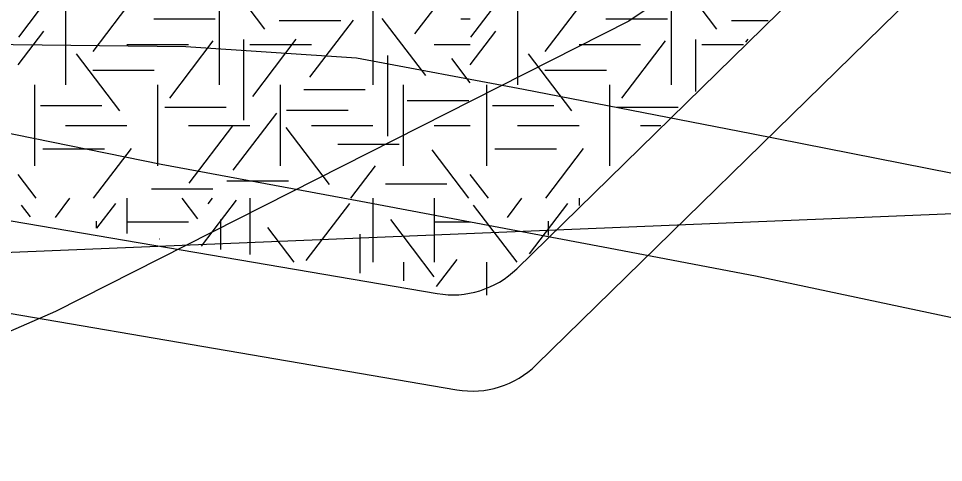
# Model space of a CAD drawing. Extents: x 419101 to 420177, y 4451541 to 4452254.
# Drawn here: x 420067.43 to 420087.64, y 4451864.05 to 4451873.75 of the extents above; entities that cross this region are included whole.
import ezdxf

# ---------------------------------------------------------------- set-up
doc = ezdxf.new("R2010")
doc.units = 0
for name, color, linetype in [('3_HALİHAZIR', 7, 'Continuous'), ('Level 41', 7, 'Continuous'), ('Level 60', 7, 'Continuous'), ('Level 62', 7, 'Continuous'), ('TRAMVAY_HATTI', 7, 'Continuous')]:
    doc.layers.add(name, color=color, linetype=linetype)

msp = doc.modelspace()

# ---------------------------------------------------------------- linework, layer by layer
at = {"layer": '3_HALİHAZIR'}
msp.add_lwpolyline([(420088.891, 4451866.987), (420083.532, 4451868.123), (420080.201, 4451868.755), (420074.906, 4451869.752), (420070.544, 4451870.561), (420065.742, 4451871.536), (420065.075, 4451871.665), (420064.889, 4451871.72), (420064.607, 4451871.841), (420064.494, 4451871.945), (420064.335, 4451872.168), (420064.321, 4451872.395), (420064.323, 4451872.456), (420064.351, 4451872.554), (420064.433, 4451872.71), (420064.574, 4451872.822), (420064.858, 4451872.979), (420066.673, 4451873.19), (420071.082, 4451873.141), (420074.815, 4451872.897), (420078.463, 4451872.213), (420083.448, 4451871.244), (420090.569, 4451869.832)], dxfattribs=at)
at = {"layer": 'Level 41'}
for p, q in [((420072.811, 4451873.523), (420071.861, 4451874.772)), ((420082.69, 4451873.523), (420081.74, 4451874.772)), ((420067.431, 4451873.348), (420068.38, 4451874.597)), ((420076.087, 4451873.417), (420077.037, 4451874.666)), ((420077.31, 4451873.348), (420078.259, 4451874.597)), ((420069.056, 4451873.031), (420070.005, 4451874.281)), ((420078.935, 4451873.031), (420079.884, 4451874.281)), ((420068.454, 4451874.069), (420068.454, 4451872.302)), ((420071.812, 4451874.069), (420071.812, 4451872.302)), ((420075.169, 4451874.069), (420075.169, 4451872.302)), ((420078.333, 4451874.069), (420078.333, 4451872.302)), ((420081.691, 4451874.069), (420081.691, 4451872.302)), ((420070.384, 4451873.745), (420071.727, 4451873.745)), ((420073.126, 4451873.712), (420074.469, 4451873.712)), ((420073.796, 4451872.471), (420074.746, 4451873.721)), ((420076.326, 4451872.505), (420075.377, 4451873.754)), ((420077.096, 4451873.745), (420077.3, 4451873.745)), ((420080.263, 4451873.745), (420081.606, 4451873.745)), ((420083.005, 4451873.712), (420083.81, 4451873.712)), ((420067.421, 4451872.739), (420067.98, 4451873.475)), ((420072.344, 4451873.297), (420072.344, 4451871.529)), ((420072.544, 4451872.051), (420073.493, 4451873.3)), ((420077.3, 4451872.739), (420077.859, 4451873.475)), ((420082.223, 4451873.297), (420082.223, 4451872.16)), ((420083.323, 4451873.236), (420083.372, 4451873.3)), ((420069.797, 4451873.185), (420071.14, 4451873.185)), ((420070.733, 4451872.015), (420071.683, 4451873.265)), ((420072.483, 4451873.185), (420073.826, 4451873.185)), ((420076.512, 4451873.185), (420077.3, 4451873.185)), ((420079.676, 4451873.185), (420081.019, 4451873.185)), ((420080.612, 4451872.015), (420081.562, 4451873.265)), ((420082.362, 4451873.185), (420083.271, 4451873.185)), ((420069.641, 4451871.734), (420068.692, 4451872.984)), ((420075.487, 4451872.947), (420075.487, 4451871.179)), ((420079.52, 4451871.734), (420078.571, 4451872.984)), ((420077.3, 4451872.345), (420076.894, 4451872.879)), ((420069.051, 4451872.625), (420070.394, 4451872.625)), ((420078.93, 4451872.625), (420080.273, 4451872.625)), ((420067.783, 4451870.534), (420067.783, 4451872.302)), ((420070.469, 4451870.534), (420070.469, 4451872.302)), ((420073.155, 4451870.534), (420073.155, 4451872.302)), ((420075.841, 4451870.534), (420075.841, 4451872.302)), ((420077.662, 4451870.534), (420077.662, 4451872.302)), ((420080.348, 4451870.534), (420080.348, 4451872.302)), ((420073.66, 4451872.204), (420075.003, 4451872.204)), ((420075.923, 4451871.959), (420077.266, 4451871.959)), ((420067.906, 4451871.853), (420069.249, 4451871.853)), ((420070.623, 4451871.819), (420071.966, 4451871.819)), ((420072.119, 4451870.437), (420073.068, 4451871.687)), ((420073.286, 4451871.748), (420074.629, 4451871.748)), ((420077.785, 4451871.853), (420079.128, 4451871.853)), ((420080.502, 4451871.819), (420081.845, 4451871.819)), ((420068.454, 4451871.418), (420069.797, 4451871.418)), ((420071.14, 4451871.418), (420072.483, 4451871.418)), ((420071.159, 4451870.158), (420072.108, 4451871.407)), ((420074.222, 4451870.123), (420073.272, 4451871.372)), ((420073.826, 4451871.418), (420075.169, 4451871.418)), ((420076.512, 4451871.418), (420077.3, 4451871.418)), ((420078.333, 4451871.418), (420079.676, 4451871.418)), ((420081.019, 4451871.418), (420081.464, 4451871.418)), ((420067.96, 4451870.907), (420069.302, 4451870.907)), ((420069.068, 4451869.825), (420069.897, 4451870.916)), ((420074.405, 4451871.011), (420075.748, 4451871.011)), ((420077.271, 4451869.825), (420076.469, 4451870.881)), ((420077.839, 4451870.907), (420079.181, 4451870.907)), ((420078.947, 4451869.825), (420079.776, 4451870.916)), ((420074.688, 4451869.825), (420075.225, 4451870.531)), ((420067.815, 4451869.825), (420067.421, 4451870.343)), ((420077.694, 4451869.825), (420077.3, 4451870.343)), ((420071.982, 4451870.206), (420073.325, 4451870.206)), ((420075.444, 4451870.137), (420076.787, 4451870.137)), ((420070.33, 4451870.031), (420071.673, 4451870.031)), ((420067.689, 4451869.419), (420067.493, 4451869.677)), ((420068.231, 4451869.408), (420068.548, 4451869.825)), ((420069.139, 4451869.17), (420069.551, 4451869.712)), ((420069.797, 4451869.825), (420069.797, 4451869.057)), ((420071.346, 4451869.373), (420071.002, 4451869.825)), ((420071.426, 4451868.777), (420072.189, 4451869.781)), ((420071.572, 4451869.705), (420071.663, 4451869.825)), ((420072.483, 4451869.825), (420072.483, 4451868.596)), ((420073.716, 4451868.462), (420074.665, 4451869.712)), ((420075.169, 4451869.825), (420075.169, 4451868.427)), ((420076.512, 4451869.825), (420076.512, 4451868.427)), ((420076.512, 4451869.825), (420076.512, 4451868.427)), ((420078.321, 4451868.427), (420077.372, 4451869.677)), ((420078.11, 4451869.408), (420078.427, 4451869.825)), ((420078.591, 4451868.607), (420079.43, 4451869.712)), ((420079.676, 4451869.825), (420079.676, 4451869.67)), ((420069.122, 4451869.323), (420069.122, 4451869.173)), ((420069.797, 4451869.311), (420071.14, 4451869.311)), ((420071.839, 4451869.358), (420071.839, 4451868.707)), ((420076.513, 4451868.111), (420075.564, 4451869.36)), ((420076.512, 4451869.311), (420077.3, 4451869.311)), ((420079.001, 4451869.323), (420079.001, 4451869.01)), ((420073.447, 4451868.431), (420072.874, 4451869.185)), ((420070.507, 4451868.935), (420070.511, 4451868.94)), ((420074.887, 4451869.037), (420074.887, 4451868.184)), ((420076.564, 4451867.896), (420077.01, 4451868.484)), ((420075.841, 4451868.427), (420075.841, 4451868.02)), ((420075.841, 4451868.427), (420075.841, 4451868.02)), ((420077.662, 4451867.707), (420077.662, 4451868.427))]:
    msp.add_line(p, q, dxfattribs=at)
at = {"layer": 'Level 60'}
for p, q in [((420101.457, 4451887.652), (420080.762, 4451873.695)), ((420080.762, 4451873.695), (420068.234, 4451867.351)), ((420068.234, 4451867.351), (420052.946, 4451860.708))]:
    msp.add_line(p, q, dxfattribs=at)
msp.add_arc((420085.648, 4451799.328), 76.85, 67.65982, 104.21064, dxfattribs=at)
at = {"layer": 'Level 62'}
for p, q in [((420078.313, 4451868.283), (420112.612, 4451901.857)), ((420078.313, 4451868.283), (420112.612, 4451901.857)), ((420078.313, 4451868.283), (420112.612, 4451901.857)), ((420078.739, 4451866.181), (420113.864, 4451900.562)), ((420052.153, 4451871.912), (420076.577, 4451867.741)), ((420052.153, 4451871.912), (420076.577, 4451867.741)), ((420052.153, 4451871.912), (420076.577, 4451867.741)), ((420049.46, 4451870.342), (420077.004, 4451865.639))]:
    msp.add_line(p, q, dxfattribs=at)
for centre, start, end in [((420076.914, 4451869.713), 260.302, 314.3794), ((420076.914, 4451869.713), 260.302, 314.3794), ((420076.914, 4451869.713), 260.302, 314.3794), ((420077.341, 4451867.61), 260.3044, 314.3833), ((420077.341, 4451867.61), 260.3044, 314.3833), ((420077.341, 4451867.61), 260.3044, 314.3833)]:
    msp.add_arc(centre, 2, start, end, dxfattribs=at)
at = {"layer": 'TRAMVAY_HATTI'}
msp.add_lwpolyline([(419987.527, 4451865.372), (420047.399, 4451867.83), (420108.968, 4451870.358), (420127.161, 4451871.105), (420136.137, 4451872.429), (420146.367, 4451875.681), (420153.742, 4451880.915)], dxfattribs=at)

doc.saveas('drawing.dxf')
